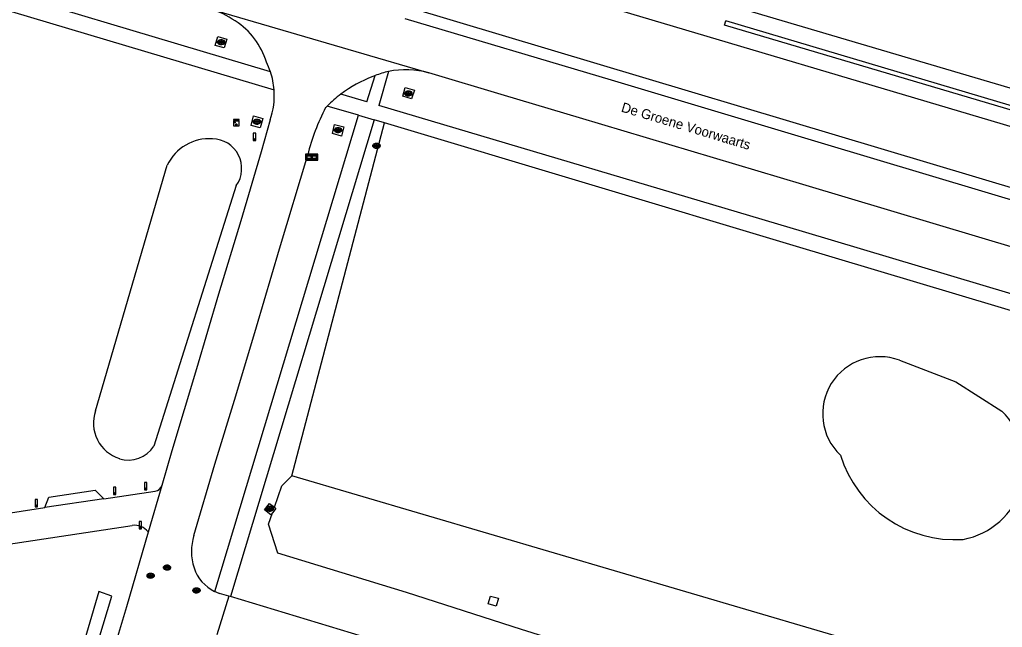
# Model space of a CAD drawing. Extents: x 194485 to 197793, y 468269 to 470822.
# Drawn here: x 196967.3 to 197087.8, y 468851.6 to 468926.1 of the extents above; entities that cross this region are included whole.
import ezdxf

# ---------------------------------------------------------------- set-up
doc = ezdxf.new("R2010")
doc.units = 0
for name, color, linetype in [('BGT grensvlak begroeid terreindeel', 7, 'Continuous'), ('BGT grensvlak begroeid terreindeel LR', 7, 'Continuous'), ('BGT grensvlak onbegroeid terreindeel', 7, 'Continuous'), ('BGT grensvlak vegetatieobject', 7, 'Continuous'), ('BGT grensvlak wegdeel', 7, 'Continuous'), ('BGT lijnelement scheiding uitbreiding populatie draadraster', 7, 'Continuous'), ('BGT puntobject bord verkeersbord', 7, 'Continuous'), ('BGT puntobject kast telecom kast', 7, 'Continuous'), ('BGT puntobject paal afsluitpaal', 7, 'Continuous'), ('BGT puntobject paal lichtmast', 7, 'Continuous'), ('BGT puntobject put inspectie- rioolput', 7, 'Continuous'), ('BGT puntobject put kolk', 7, 'Continuous'), ('BGT tekst openbare ruimte label weg', 7, 'Continuous')]:
    doc.layers.add(name, color=color, linetype=linetype)

msp = doc.modelspace()

# ---------------------------------------------------------------- linework, layer by layer
at = {"layer": 'BGT grensvlak begroeid terreindeel'}
for p, q in [((197000.7, 468870.2), (197012.08, 468913.46)), ((197101.65, 468840.52), (197000.7, 468870.2))]:
    msp.add_line(p, q, dxfattribs=at)
for points in [[(197075.22, 468884.36), (197082.11, 468881.74), (197087.74, 468878.14)], [(196998.59, 468866.36), (196999.51, 468868.98), (197000.7, 468870.2)], [(197101.65, 468840.52), (197100.67, 468836.3), (197099.02, 468831.83), (197096.57, 468830.82), (197094.67, 468831.45), (197079.01, 468836.04), (197062.64, 468841.17), (197046.07, 468845.96), (197028.88, 468851.39), (197014.76, 468855.92), (196999.01, 468860.73), (196997.85, 468864.27), (196998.35, 468865.68)]]:
    msp.add_lwpolyline(points, dxfattribs=at)
for centre, radius, start, end in [((197072.78, 468877.81), 6.99, 69.6043, 226.4142), ((197081.36, 468871.49), 9.22, 280.3842, 46.1731), ((197082.03, 468877.11), 14.73, 197.2399, 273.8694)]:
    msp.add_arc(centre, radius, start, end, dxfattribs=at)
at = {"layer": 'BGT grensvlak begroeid terreindeel LR'}
for p, q in [((196976.66, 468878.16), (196985.43, 468908.28)), ((196993.91, 468905.78), (196983.81, 468873.84))]:
    msp.add_line(p, q, dxfattribs=at)
for centre, radius, start, end in [((196990.58, 468905.82), 5.7, 85.9028, 154.4766), ((196990.94, 468907.87), 3.63, 324.8392, 89.3427), ((196980.96, 468876.66), 4.56, 160.7126, 252.245), ((196980.68, 468875.89), 3.75, 252.8213, 326.7209)]:
    msp.add_arc(centre, radius, start, end, dxfattribs=at)
at = {"layer": 'BGT grensvlak onbegroeid terreindeel'}
for points in [[(196992.42, 468922.64), (196991.33, 468922.96), (196991.65, 468924.03), (196992.76, 468923.72), (196992.42, 468922.64)], [(197015.4, 468916.42), (197014.32, 468916.73), (197014.63, 468917.8), (197015.74, 468917.49), (197015.4, 468916.42)], [(196996.03, 468914.33), (196997.15, 468914.01), (196996.85, 468912.86), (196995.72, 468913.15), (196996.03, 468914.33)], [(197007.1, 468912.98), (197006.79, 468911.85), (197005.69, 468912.18), (197005.96, 468913.28), (197007.1, 468912.98)], [(196998.35, 468865.68), (196998.15, 468865.44), (196997.38, 468866.05), (196997.99, 468866.83), (196998.59, 468866.36)], [(196998.59, 468866.36), (196998.77, 468866.21), (196998.35, 468865.68)], [(197024.8, 468854.51), (197025.08, 468855.47), (197026.04, 468855.2), (197025.76, 468854.24), (197024.8, 468854.51)]]:
    msp.add_lwpolyline(points, dxfattribs=at)
at = {"layer": 'BGT grensvlak vegetatieobject'}
msp.add_lwpolyline([(196978.66, 468855.46), (196977.07, 468856.03), (196972.25, 468839.6), (196968.58, 468826.71), (196970.18, 468826.93), (196973.6, 468838.72), (196978.66, 468855.46)], dxfattribs=at)
at = {"layer": 'BGT grensvlak wegdeel'}
for p, q in [((197109.28, 468906.9), (197018.73, 468933.85)), ((197109.77, 468911.51), (197048.28, 468929.69)), ((196990.68, 468927.44), (197017.5, 468919.59)), ((197053.77, 468925.45), (197053.93, 468925.97)), ((197110.55, 468909.1), (197053.93, 468925.97)), ((197109.92, 468908.78), (197053.77, 468925.45)), ((197012.57, 468919.76), (197011.38, 468915.61)), ((197009.93, 468916.04), (197010.93, 468919.26)), ((197026.8, 468916.81), (197017.5, 468919.59)), ((197009.93, 468916.04), (197006.73, 468917)), ((197004.87, 468915.33), (197005.04, 468915.51)), ((197008.9, 468914.39), (197005.04, 468915.51)), ((196991.26, 468856.04), (197008.9, 468914.39)), ((197010.8, 468913.84), (196993.18, 468855.4)), ((197008.9, 468914.39), (197010.8, 468913.84)), ((197012.08, 468913.46), (197010.8, 468913.84)), ((196977.68, 468867.38), (196983.96, 468868.32)), ((196984.77, 468869.02), (196983.11, 468863.32)), ((196977.68, 468867.38), (196970.45, 468866.31)), ((196957.94, 468864.43), (196970.45, 468866.31)), ((196958.55, 468860.73), (196981.15, 468864.12)), ((196992.99, 468855.46), (196991.53, 468850.72)), ((196992.99, 468855.46), (196991.85, 468855.8)), ((196993.18, 468855.4), (196992.99, 468855.46)), ((197018.01, 468847.93), (196993.18, 468855.4))]:
    msp.add_line(p, q, dxfattribs=at)
for points in [[(196998.1, 468919.72), (196955.35, 468932.5), (196941.04, 468936.78)], [(196938.24, 468935.55), (196952.76, 468931.2), (196998.55, 468917.5)], [(197014.55, 468926.26), (197039.86, 468918.72), (197065.6, 468911.02), (197091.68, 468903.23)], [(197090.15, 468897.91), (197063.38, 468905.92), (197036, 468914.09), (197026.8, 468916.81)], [(197225.11, 468851.66), (197173.35, 468867.2), (197117.86, 468883.83), (197063.32, 468900.16), (197011.38, 468915.61)], [(196998.05, 468913.82), (196996.94, 468909.93), (196994.47, 468901.47), (196991.74, 468892.47), (196989.03, 468883.3), (196986, 468873.26), (196984.77, 468869.02)], [(197220.17, 468851.09), (197173.14, 468865.19), (197117.63, 468881.83), (197062.16, 468898.44), (197012.08, 468913.46)], [(196988.71, 468862.91), (196991.27, 468871.63), (196993.84, 468880.02), (196996.37, 468888.45), (196999.22, 468898.01), (197002.67, 468909.54)], [(196970.45, 468866.31), (196970.92, 468867.57), (196976.61, 468868.46), (196976.61, 468868.46), (196977.68, 468867.38)], [(196983.11, 468863.32), (196980.44, 468854.16), (196977.74, 468845.16), (196975.06, 468835.81)]]:
    msp.add_lwpolyline(points, dxfattribs=at)
for centre, radius, start, end in [((196986.71, 468915.15), 12.92, 56.8139, 72.1119), ((196988.86, 468918.28), 9.12, 16.6755, 57.3319), ((196989.54, 468916.82), 9.03, 18.6748, 26.8192), ((197014.68, 468909.89), 10.09, 102.0871, 111.8484), ((197014.7, 468909.85), 10.13, 73.95, 102.1218), ((196989.57, 468916.84), 9, 4.2501, 18.6486), ((197015.89, 468904.89), 15.18, 110.203, 127.1264), ((197014.57, 468910.14), 9.82, 111.7699, 113.5284), ((196989.57, 468916.83), 9, 340.4302, 4.2643), ((197015.9, 468904.88), 15.19, 127.1136, 135.6125), ((197026.83, 468903.67), 24.87, 152.0427, 166.3448), ((196983.81, 468869.3), 1, 278.4561, 343.7259), ((196981.45, 468862.08), 2.07, 37.0024, 98.5292), ((196995.16, 468860.95), 6.75, 163.0807, 197.5778), ((196993.39, 468860.47), 4.92, 198.484, 244.2457), ((196993.4, 468860.47), 4.92, 244.2384, 251.6573)]:
    msp.add_arc(centre, radius, start, end, dxfattribs=at)
at = {"layer": 'BGT lijnelement scheiding uitbreiding populatie draadraster'}
msp.add_line((197170, 468881.21), (197014.95, 468927.65), dxfattribs=at)
at = {"layer": 'BGT puntobject bord verkeersbord'}
for points in [[(197002.41, 468909.63), (197002.41, 468908.88), (197003.91, 468908.88), (197003.91, 468909.63)], [(197003.81, 468909.53), (197003.81, 468908.98), (197002.51, 468908.98), (197002.51, 468909.53)], [(197002.51, 468909.53), (197002.51, 468908.98), (197003.81, 468908.98), (197003.81, 468909.53)], [(197003.71, 468909.43), (197003.71, 468909.08), (197002.61, 468909.08), (197002.61, 468909.43)]]:
    msp.add_lwpolyline(points, close=True, dxfattribs=at)
for start, end in [(0, 180), (180, 0)]:
    msp.add_arc((197003.16, 468909.25), 0.1, start, end, dxfattribs=at)
at = {"layer": 'BGT puntobject kast telecom kast'}
msp.add_lwpolyline([(196994.25, 468913.87), (196993.58, 468913.87), (196993.58, 468913.76), (196994.25, 468913.76)], close=True, dxfattribs=at)
msp.add_lwpolyline([(196993.91, 468913.12), (196994.25, 468913.12), (196994.25, 468913.69), (196993.58, 468913.69), (196993.58, 468913.12), (196993.91, 468913.12)], dxfattribs=at)
for centre, radius in [((196993.72, 468913.52), 0.0607), ((196993.91, 468913.22), 0.1)]:
    msp.add_circle(centre, radius, dxfattribs=at)
for start, end in [(0, 180), (180, 0)]:
    msp.add_arc((196993.91, 468913.22), 0.1, start, end, dxfattribs=at)
at = {"layer": 'BGT puntobject paal afsluitpaal'}
for points in [[(196982.94, 468869.4), (196982.64, 468869.4), (196982.64, 468868.5), (196982.79, 468868.5)], [(196982.79, 468868.5), (196982.94, 468868.5), (196982.94, 468869.4)], [(196979.15, 468868.82), (196978.85, 468868.82), (196978.85, 468867.92), (196979, 468867.92)], [(196979, 468867.92), (196979.15, 468867.92), (196979.15, 468868.82)], [(196969.55, 468867.31), (196969.25, 468867.31), (196969.25, 468866.41), (196969.4, 468866.41)], [(196969.4, 468866.41), (196969.55, 468866.41), (196969.55, 468867.31)]]:
    msp.add_lwpolyline(points, dxfattribs=at)
for centre, start, end in [((196979, 468868.02), 0, 180), ((196979, 468868.02), 0, 180), ((196979, 468868.02), 180, 0), ((196979, 468868.02), 180, 270), ((196979, 468868.02), 270, 0), ((196982.79, 468868.6), 0, 180), ((196982.79, 468868.6), 0, 180), ((196982.79, 468868.6), 180, 0), ((196982.79, 468868.6), 180, 270), ((196982.79, 468868.6), 270, 0), ((196969.4, 468866.51), 0, 180), ((196969.4, 468866.51), 0, 180), ((196969.4, 468866.51), 180, 0), ((196969.4, 468866.51), 180, 270), ((196969.4, 468866.51), 270, 0)]:
    msp.add_arc(centre, 0.1, start, end, dxfattribs=at)
at = {"layer": 'BGT puntobject paal lichtmast'}
for points in [[(196996.29, 468912.2), (196995.99, 468912.2), (196995.99, 468911.29), (196996.14, 468911.29)], [(196996.14, 468911.29), (196996.29, 468911.29), (196996.29, 468912.2)], [(196982.28, 468864.59), (196981.98, 468864.59), (196981.98, 468863.69), (196982.13, 468863.69)], [(196982.13, 468863.69), (196982.28, 468863.69), (196982.28, 468864.59)]]:
    msp.add_lwpolyline(points, dxfattribs=at)
for centre, start, end in [((196996.14, 468911.4), 0, 180), ((196996.14, 468911.4), 0, 180), ((196996.14, 468911.4), 180, 0), ((196996.14, 468911.4), 180, 270), ((196996.14, 468911.4), 270, 0), ((196982.13, 468863.79), 0, 180), ((196982.13, 468863.79), 0, 180), ((196982.13, 468863.79), 180, 0), ((196982.13, 468863.79), 180, 270), ((196982.13, 468863.79), 270, 0)]:
    msp.add_arc(centre, 0.1, start, end, dxfattribs=at)
at = {"layer": 'BGT puntobject put inspectie- rioolput'}
for p, q in [((197011, 468910.69), (197010.85, 468910.69)), ((197010.85, 468910.61), (197011, 468910.61)), ((197011.35, 468910.69), (197011.19, 468910.69)), ((197011.19, 468910.61), (197011.35, 468910.61)), ((196997.93, 468866.21), (196997.77, 468866.21)), ((196997.77, 468866.13), (196997.93, 468866.13)), ((196998.27, 468866.21), (196998.11, 468866.21)), ((196998.11, 468866.13), (196998.27, 468866.13)), ((196985.33, 468859), (196985.17, 468859)), ((196985.17, 468858.93), (196985.33, 468858.93)), ((196985.67, 468859), (196985.51, 468859)), ((196985.51, 468858.93), (196985.67, 468858.93)), ((196983.31, 468858), (196983.15, 468858)), ((196983.15, 468857.92), (196983.31, 468857.92)), ((196983.65, 468858), (196983.49, 468858)), ((196983.49, 468857.92), (196983.65, 468857.92)), ((196988.94, 468856.2), (196988.78, 468856.2)), ((196988.78, 468856.12), (196988.94, 468856.12)), ((196989.28, 468856.2), (196989.12, 468856.2)), ((196989.12, 468856.12), (196989.28, 468856.12))]:
    msp.add_line(p, q, dxfattribs=at)
for centre, radius, start, end in [((197010.85, 468910.65), 0.0375, 90, 270), ((197011.1, 468910.65), 0.1, 0, 180), ((197011.1, 468910.65), 0.1, 157.9757, 180), ((197011.1, 468910.65), 0.1, 180, 202.0243), ((197011.1, 468910.65), 0.1, 180, 0), ((197011.1, 468910.65), 0.1, 0, 22.0243), ((197011.1, 468910.65), 0.1, 337.9757, 0), ((197011.35, 468910.65), 0.0375, 270, 90), ((196997.77, 468866.17), 0.0375, 90, 270), ((196998.02, 468866.17), 0.1, 0, 180), ((196998.02, 468866.17), 0.1, 157.9757, 180), ((196998.02, 468866.17), 0.1, 180, 202.0243), ((196998.02, 468866.17), 0.1, 180, 0), ((196998.02, 468866.17), 0.1, 0, 22.0243), ((196998.02, 468866.17), 0.1, 337.9757, 0), ((196998.27, 468866.17), 0.0375, 270, 90), ((196985.17, 468858.96), 0.0375, 90, 270), ((196985.42, 468858.96), 0.1, 0, 180), ((196985.42, 468858.96), 0.1, 157.9757, 180), ((196985.42, 468858.96), 0.1, 180, 202.0243), ((196985.42, 468858.96), 0.1, 180, 0), ((196985.42, 468858.96), 0.1, 0, 22.0243), ((196985.42, 468858.96), 0.1, 337.9757, 0), ((196985.67, 468858.96), 0.0375, 270, 90), ((196983.15, 468857.96), 0.0375, 90, 270), ((196983.4, 468857.96), 0.1, 0, 180), ((196983.4, 468857.96), 0.1, 157.9757, 180), ((196983.4, 468857.96), 0.1, 180, 202.0243), ((196983.4, 468857.96), 0.1, 180, 0), ((196983.4, 468857.96), 0.1, 0, 22.0243), ((196983.4, 468857.96), 0.1, 337.9757, 0), ((196983.65, 468857.96), 0.0375, 270, 90), ((196988.78, 468856.16), 0.0375, 90, 270), ((196989.03, 468856.16), 0.1, 0, 180), ((196989.03, 468856.16), 0.1, 157.9757, 180), ((196989.03, 468856.16), 0.1, 180, 202.0243), ((196989.03, 468856.16), 0.1, 180, 0), ((196989.03, 468856.16), 0.1, 0, 22.0243), ((196989.03, 468856.16), 0.1, 337.9757, 0), ((196989.28, 468856.16), 0.0375, 270, 90)]:
    msp.add_arc(centre, radius, start, end, dxfattribs=at)
for centre in [(197011.1, 468910.65), (196998.02, 468866.17), (196985.42, 468858.96), (196983.4, 468857.96), (196989.03, 468856.16)]:
    msp.add_ellipse(centre, major_axis=(0.392, 0), ratio=0.689655, dxfattribs=at)
for points in [[(197011.54, 468910.65), (197011.54, 468910.69), (197011.52, 468910.74), (197011.46, 468910.85), (197011.38, 468910.91), (197011.19, 468910.97), (197011.08, 468910.98), (197010.87, 468910.94), (197010.78, 468910.89), (197010.68, 468910.78), (197010.65, 468910.72), (197010.65, 468910.59), (197010.68, 468910.53), (197010.76, 468910.43), (197010.82, 468910.39), (197011, 468910.33), (197011.13, 468910.32), (197011.37, 468910.38), (197011.46, 468910.45), (197011.53, 468910.58), (197011.54, 468910.61), (197011.54, 468910.65)], [(196998.46, 468866.17), (196998.46, 468866.21), (196998.45, 468866.26), (196998.38, 468866.37), (196998.3, 468866.43), (196998.11, 468866.49), (196998, 468866.5), (196997.8, 468866.46), (196997.71, 468866.41), (196997.6, 468866.3), (196997.58, 468866.24), (196997.58, 468866.11), (196997.6, 468866.05), (196997.68, 468865.95), (196997.74, 468865.91), (196997.92, 468865.85), (196998.06, 468865.84), (196998.29, 468865.9), (196998.39, 468865.97), (196998.45, 468866.1), (196998.46, 468866.13), (196998.46, 468866.17)], [(196985.86, 468858.96), (196985.86, 468859.01), (196985.85, 468859.05), (196985.78, 468859.16), (196985.7, 468859.22), (196985.51, 468859.29), (196985.4, 468859.29), (196985.2, 468859.25), (196985.11, 468859.2), (196985, 468859.09), (196984.98, 468859.03), (196984.98, 468858.91), (196985, 468858.84), (196985.09, 468858.75), (196985.14, 468858.71), (196985.32, 468858.64), (196985.46, 468858.63), (196985.69, 468858.69), (196985.79, 468858.76), (196985.85, 468858.89), (196985.86, 468858.93), (196985.86, 468858.96)], [(196983.84, 468857.96), (196983.84, 468858), (196983.83, 468858.05), (196983.77, 468858.16), (196983.68, 468858.22), (196983.49, 468858.28), (196983.38, 468858.29), (196983.18, 468858.25), (196983.09, 468858.2), (196982.99, 468858.09), (196982.96, 468858.03), (196982.96, 468857.9), (196982.98, 468857.84), (196983.07, 468857.74), (196983.13, 468857.7), (196983.3, 468857.64), (196983.44, 468857.63), (196983.67, 468857.69), (196983.77, 468857.76), (196983.83, 468857.89), (196983.84, 468857.92), (196983.84, 468857.96)], [(196989.47, 468856.16), (196989.47, 468856.2), (196989.46, 468856.25), (196989.39, 468856.36), (196989.31, 468856.42), (196989.12, 468856.48), (196989.01, 468856.49), (196988.81, 468856.45), (196988.71, 468856.4), (196988.61, 468856.28), (196988.59, 468856.22), (196988.59, 468856.1), (196988.61, 468856.04), (196988.69, 468855.94), (196988.75, 468855.9), (196988.93, 468855.83), (196989.06, 468855.83), (196989.3, 468855.89), (196989.4, 468855.96), (196989.46, 468856.08), (196989.47, 468856.12), (196989.47, 468856.16)]]:
    msp.add_open_spline(points, degree=3, dxfattribs=at)
at = {"layer": 'BGT puntobject put kolk'}
for p, q in [((196991.96, 468923.39), (196991.8, 468923.39)), ((196992.3, 468923.39), (196992.14, 468923.39)), ((196991.8, 468923.31), (196991.96, 468923.31)), ((196992.14, 468923.31), (196992.3, 468923.31)), ((197014.92, 468917.11), (197014.76, 468917.11)), ((197014.76, 468917.03), (197014.92, 468917.03)), ((197015.26, 468917.11), (197015.1, 468917.11)), ((197015.1, 468917.03), (197015.26, 468917.03)), ((196996.35, 468913.64), (196996.19, 468913.64)), ((196996.19, 468913.57), (196996.35, 468913.57)), ((196996.69, 468913.64), (196996.53, 468913.64)), ((196996.53, 468913.57), (196996.69, 468913.57)), ((197006.3, 468912.62), (197006.14, 468912.62)), ((197006.14, 468912.54), (197006.3, 468912.54)), ((197006.64, 468912.62), (197006.48, 468912.62)), ((197006.48, 468912.54), (197006.64, 468912.54))]:
    msp.add_line(p, q, dxfattribs=at)
for centre, radius, start, end in [((196991.8, 468923.35), 0.0375, 90, 270), ((196992.05, 468923.35), 0.1, 0, 180), ((196992.05, 468923.35), 0.1, 157.9757, 180), ((196992.05, 468923.35), 0.1, 0, 22.0243), ((196992.3, 468923.35), 0.0375, 270, 90), ((196992.05, 468923.35), 0.1, 180, 202.0243), ((196992.05, 468923.35), 0.1, 180, 0), ((196992.05, 468923.35), 0.1, 337.9757, 0), ((197014.76, 468917.07), 0.0375, 90, 270), ((197015.01, 468917.07), 0.1, 0, 180), ((197015.01, 468917.07), 0.1, 157.9757, 180), ((197015.01, 468917.07), 0.1, 180, 202.0243), ((197015.01, 468917.07), 0.1, 180, 0), ((197015.01, 468917.07), 0.1, 0, 22.0243), ((197015.01, 468917.07), 0.1, 337.9757, 0), ((197015.26, 468917.07), 0.0375, 270, 90), ((196996.19, 468913.61), 0.0375, 90, 270), ((196996.44, 468913.61), 0.1, 0, 180), ((196996.44, 468913.61), 0.1, 157.9757, 180), ((196996.44, 468913.61), 0.1, 180, 202.0243), ((196996.44, 468913.61), 0.1, 180, 0), ((196996.44, 468913.61), 0.1, 0, 22.0243), ((196996.44, 468913.61), 0.1, 337.9757, 0), ((196996.69, 468913.61), 0.0375, 270, 90), ((197006.14, 468912.58), 0.0375, 90, 270), ((197006.39, 468912.58), 0.1, 0, 180), ((197006.39, 468912.58), 0.1, 157.9757, 180), ((197006.39, 468912.58), 0.1, 180, 202.0243), ((197006.39, 468912.58), 0.1, 180, 0), ((197006.39, 468912.58), 0.1, 0, 22.0243), ((197006.39, 468912.58), 0.1, 337.9757, 0), ((197006.64, 468912.58), 0.0375, 270, 90)]:
    msp.add_arc(centre, radius, start, end, dxfattribs=at)
for centre in [(196992.05, 468923.35), (197015.01, 468917.07), (196996.44, 468913.61), (197006.39, 468912.58)]:
    msp.add_ellipse(centre, major_axis=(0.392, 0), ratio=0.689655, dxfattribs=at)
for points in [[(196992.49, 468923.35), (196992.49, 468923.39), (196992.48, 468923.43), (196992.41, 468923.55), (196992.33, 468923.61), (196992.14, 468923.67), (196992.03, 468923.68), (196991.83, 468923.64), (196991.74, 468923.59), (196991.63, 468923.47), (196991.61, 468923.41), (196991.61, 468923.29), (196991.63, 468923.23), (196991.72, 468923.13), (196991.77, 468923.09), (196991.95, 468923.02), (196992.09, 468923.02), (196992.32, 468923.08), (196992.42, 468923.15), (196992.48, 468923.27), (196992.49, 468923.31), (196992.49, 468923.35)], [(197015.45, 468917.07), (197015.45, 468917.11), (197015.44, 468917.16), (197015.37, 468917.27), (197015.29, 468917.33), (197015.1, 468917.39), (197014.99, 468917.4), (197014.79, 468917.36), (197014.69, 468917.31), (197014.59, 468917.19), (197014.57, 468917.13), (197014.57, 468917.01), (197014.59, 468916.95), (197014.67, 468916.85), (197014.73, 468916.81), (197014.91, 468916.74), (197015.04, 468916.74), (197015.28, 468916.8), (197015.38, 468916.87), (197015.44, 468916.99), (197015.45, 468917.03), (197015.45, 468917.07)], [(196996.88, 468913.61), (196996.88, 468913.65), (196996.87, 468913.69), (196996.81, 468913.81), (196996.72, 468913.86), (196996.53, 468913.93), (196996.42, 468913.93), (196996.22, 468913.89), (196996.13, 468913.85), (196996.03, 468913.73), (196996, 468913.67), (196996, 468913.55), (196996.02, 468913.49), (196996.11, 468913.39), (196996.17, 468913.35), (196996.34, 468913.28), (196996.48, 468913.27), (196996.71, 468913.34), (196996.81, 468913.4), (196996.87, 468913.53), (196996.88, 468913.57), (196996.88, 468913.61)], [(197006.83, 468912.58), (197006.83, 468912.62), (197006.82, 468912.67), (197006.75, 468912.78), (197006.67, 468912.84), (197006.48, 468912.9), (197006.37, 468912.91), (197006.17, 468912.87), (197006.08, 468912.82), (197005.97, 468912.7), (197005.95, 468912.64), (197005.95, 468912.52), (197005.97, 468912.46), (197006.06, 468912.36), (197006.11, 468912.32), (197006.29, 468912.25), (197006.43, 468912.25), (197006.66, 468912.31), (197006.76, 468912.38), (197006.82, 468912.5), (197006.83, 468912.54), (197006.83, 468912.58)]]:
    msp.add_open_spline(points, degree=3, dxfattribs=at)

# ---------------------------------------------------------------- texts
at = {"layer": 'BGT tekst openbare ruimte label weg'}
msp.add_text('De Groene Voorwaarts', height=1.2, rotation=343.3, dxfattribs=at).set_placement((197041.01, 468914.86))

doc.saveas('drawing.dxf')
